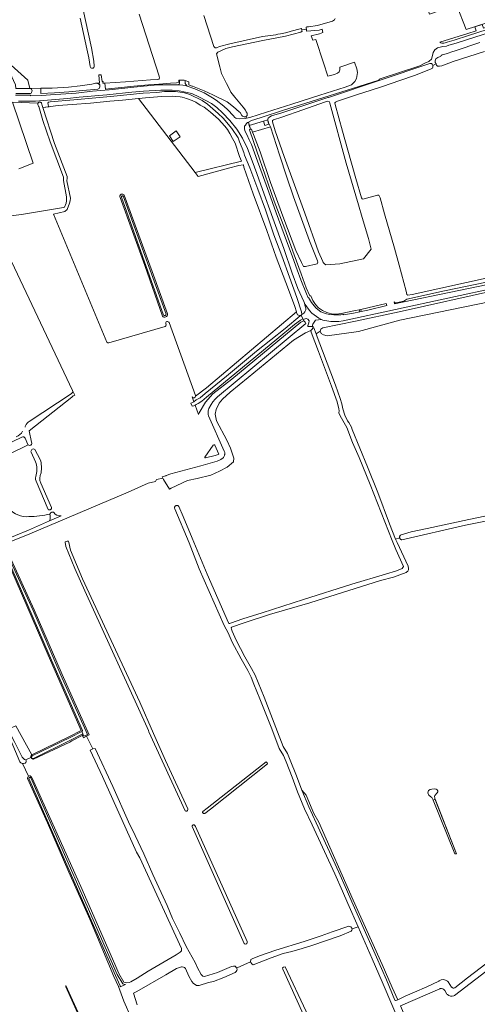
# Model space of a CAD drawing. Header units: metres. Extents: x 209813 to 223847, y 571801 to 587119.
# Tile 501 of 656: x 215381 to 215766, y 583045 to 583874. Entities that reach past the tile are written whole.
import ezdxf

# ---------------------------------------------------------------- set-up
doc = ezdxf.new("R2010")
doc.units = ezdxf.units.M
for name, color, linetype, lineweight in [('B-RO-GR-BEPLANTING_CULTUUR_BOSPLANTSOEN-GV', 8, 'Continuous', 0), ('B-RO-GR-BOUWLAND-GV', 8, 'Continuous', 0), ('B-RO-GR-GRAS-GV', 8, 'Continuous', 0), ('B-RO-GR-GROENVOORZIENING-GV', 8, 'Continuous', 0), ('B-RO-GR-HOUTWAL-GV', 8, 'Continuous', 0), ('B-RO-OG-TERREIN_CULTUURSCHEIDING-GV', 8, 'Continuous', 0), ('B-RO-OG-WATER_GREPPEL-GV', 8, 'Continuous', 0), ('B-RO-OG-WEG-GV', 8, 'Continuous', 0), ('B-RO-VH-ONVERHARD-GV', 8, 'Continuous', 0), ('B-RO-VH-VERHARDING_BETONSTRAATSTEEN-GV', 8, 'Continuous', 0), ('B-RO-VH-VERHARDING_OPEN-GV', 8, 'Continuous', 0), ('B-RO-VH-VERHARDING_PUIN-GV', 8, 'Continuous', 0)]:
    doc.layers.add(name, color=color, linetype=linetype, lineweight=lineweight)

msp = doc.modelspace()

# ---------------------------------------------------------------- linework, layer by layer
at = {"layer": 'B-RO-GR-BEPLANTING_CULTUUR_BOSPLANTSOEN-GV', "flags": 128}
for points in [[(215427.003, 583557.623), (215425.131, 583561.642)], [(215390.637, 583517.924), (215388.559, 583527.679), (215424.36, 583555.951)], [(215382.379, 583522.235), (215366.717, 583514.719), (215336.011, 583503.143), (215366.159, 583435.089), (215387.846, 583443.947), (215405.774, 583451.757)], [(215387.48, 583516.047), (215385.155, 583521.418)], [(215372.159, 583508.364), (215387.615, 583515.894)]]:
    msp.add_lwpolyline(points, dxfattribs=at)
at = {"layer": 'B-RO-GR-BEPLANTING_CULTUUR_BOSPLANTSOEN-GV'}
for points in [[(215424.36, 583555.951, -0.1158219), (215427.003, 583557.623)], [(215385.155, 583521.418, 0.4950564), (215382.379, 583522.235)], [(215387.615, 583515.894, 0.8338422), (215390.626, 583517.943)], [(215388.354, 583455.345, -0.2307879), (215371.324, 583462.153)], [(215406.07, 583457.469, -0.0446723), (215388.354, 583455.345)], [(215405.774, 583451.757, 0.1215352), (215406.07, 583457.469)]]:
    msp.add_lwpolyline(points, format="xyb", dxfattribs=at)
at = {"layer": 'B-RO-GR-BOUWLAND-GV', "flags": 128}
msp.add_lwpolyline([(215371.443, 583276.845), (215377.254, 583279.372), (215390.701, 583254.734), (215422.58, 583270.314), (215432.237, 583275.176), (215404.536, 583338.624), (215368.645, 583421.669), (215325.584, 583520.244), (215321.562, 583528.862), (215273.754, 583635.401), (215268.44, 583647.46), (215267.212, 583650.17)], dxfattribs=at)
at = {"layer": 'B-RO-GR-GRAS-GV', "flags": 128}
for points in [[(215681.855, 584021.169), (215694.553, 583978.032), (215696.558, 583970.88), (215708.36, 583932.956), (215718.144, 583900.287), (215717.168, 583899.994), (215718.257, 583896.954), (215719.148, 583897.263), (215725.447, 583878.284), (215748.16, 583886.15), (215756.306, 583865.445), (215781.55, 583873.578), (215799.206, 583879.796), (215799.549, 583880.065), (215799.888, 583880.455), (215799.511, 583882.005), (215795.835, 583895.286), (215774.554, 583963.819), (215752.26, 584046.613)], [(215431.411, 583893.894), (215440.871, 583849.922), (215442.874, 583838.708), (215443.322, 583834.551)], [(215439.922, 583834.284), (215438.624, 583841.751), (215437.077, 583849.207), (215431.432, 583875.145)], [(215497.589, 583823.638), (215497.964, 583824.029), (215498.134, 583824.505), (215497.888, 583826.256), (215481.151, 583878.391)], [(215535.531, 583877.344), (215544.065, 583851.086), (215544.519, 583850.519), (215545.01, 583850.066), (215545.462, 583850.016), (215546.29, 583850.138), (215548.603, 583851.034), (215557.401, 583853.38), (215584.81, 583859.488), (215596.155, 583861.112), (215597.711, 583861.516), (215599.978, 583861.774), (215604.184, 583862.587), (215607.302, 583863.447), (215608.944, 583864.03), (215616.559, 583866.083), (215617.353, 583866.216), (215617.816, 583865.984), (215618.005, 583865.154), (215621.827, 583865.663), (215621.615, 583866.735), (215621.734, 583867.343), (215622.131, 583867.595), (215623.519, 583867.688), (215631.218, 583868.879), (215643.918, 583872.609), (215645.426, 583873.482), (215645.982, 583874.832)], [(215618.005, 583865.154), (215617.987, 583864.604), (215618.156, 583863.996), (215617.197, 583863.155), (215604.232, 583859.98), (215585.314, 583856.275), (215559.782, 583850.851), (215553.961, 583849.396), (215547.214, 583846.354), (215546.29, 583844.912), (215549.128, 583833.945), (215550.504, 583828.386), (215554.464, 583819.88), (215556.593, 583816.258), (215558.287, 583812.624), (215561.611, 583808.411), (215568.58, 583800.105), (215570.652, 583797.532), (215571.292, 583796.121), (215572.083, 583795.157), (215572.128, 583794.012), (215572.081, 583793.039), (215571.242, 583792.272), (215570.869, 583792.109), (215571.464, 583790.799), (215574.377, 583791.511), (215588.368, 583795.841), (215609.669, 583802.664), (215633.036, 583810.176), (215654.564, 583816.963), (215659.906, 583818.774), (215662.705, 583821.615), (215663.896, 583824.261), (215664.822, 583829.156), (215664.293, 583832.331), (215662.308, 583837.887), (215650.005, 583833.786), (215649.873, 583831.537), (215649.476, 583829.949), (215648.153, 583828.626), (215645.375, 583827.568), (215639.819, 583826.113), (215636.114, 583837.49), (215629.897, 583857.069), (215627.118, 583856.408), (215625.796, 583860.112), (215632.807, 583861.964), (215635.585, 583862.89), (215635.056, 583865.668), (215632.512, 583864.95), (215621.958, 583864.024), (215621.815, 583865.661)], [(215771.835, 583846.971), (215745.453, 583838.407), (215735.799, 583834.959), (215733.788, 583834.695), (215732.201, 583834.695), (215731.46, 583835.383), (215731.039, 583836.546), (215728.213, 583835.03), (215728.232, 583833.901), (215727.862, 583833.001), (215726.327, 583832.049), (215712.675, 583826.704), (215700.336, 583822.503), (215685.757, 583817.403), (215676.311, 583814.463), (215664.766, 583810.819), (215647.904, 583805.008), (215646.317, 583804.426), (215645.841, 583803.791), (215646.052, 583802.362), (215652.191, 583779.873), (215656.794, 583763.945), (215663.515, 583740.132), (215668.224, 583723.887), (215668.701, 583722.829), (215669.442, 583722.776), (215681.718, 583725.951), (215682.724, 583726.004), (215683.2, 583725.58), (215683.941, 583723.675), (215687.592, 583710.181), (215695.847, 583681.289), (215699.922, 583667.16), (215705.742, 583645.305), (215706.43, 583642.395), (215707.118, 583641.813), (215710.981, 583642.501), (215780.673, 583657.688)], [(215370.495, 583838.094), (215387.534, 583822.96), (215389.172, 583815.941), (215398.335, 583815.992), (215407.825, 583815.992), (215421.52, 583816.973), (215431.351, 583817.949), (215441.264, 583819.463), (215444.481, 583820.377), (215447.714, 583820.353), (215447.119, 583827.299), (215449.169, 583827.365), (215449.897, 583821.809), (215450.757, 583821.743), (215450.558, 583820.221), (215452.334, 583820.276), (215469.543, 583821.394), (215490.687, 583823.16), (215496.655, 583823.448), (215497.589, 583823.638)], [(215528.302, 583744.983), (215567.1, 583754.608), (215565.501, 583758.542), (215561.866, 583769.816), (215559.57, 583773.643), (215557.376, 583778.027), (215555.388, 583781.173), (215553.191, 583784.008), (215547.878, 583789.949), (215541.128, 583795.846), (215538.239, 583798.261), (215535.73, 583800.016), (215532.546, 583801.729), (215528.695, 583804.252), (215525.839, 583805.724), (215521.786, 583807.138), (215520.614, 583807.394), (215519.355, 583807.94), (215517.42, 583808.46), (215515.73, 583808.76), (215511.338, 583809.073), (215509.2, 583809.255), (215500.151, 583808.944), (215489.663, 583808.175), (215480.688, 583807.302)], [(215365.67, 583707.574), (215383.802, 583710.044), (215417.504, 583715.484), (215418.248, 583716.037), (215419.695, 583719.374), (215420.098, 583721.189), (215419.885, 583724.639), (215417.372, 583738.249), (215417.571, 583740.177), (215417.416, 583741.135), (215406.309, 583770.766), (215400.071, 583788.89), (215396.544, 583800.664), (215396.403, 583800.914), (215395.92, 583802.148), (215395.839, 583802.469), (215395.823, 583802.634), (215395.84, 583802.964), (215395.922, 583803.285), (215396.066, 583803.583), (215374.458, 583804.296), (215391.77, 583752.942), (215379.98, 583748.059)], [(215528.302, 583744.983), (215480.688, 583807.302), (215467.187, 583805.989), (215456.551, 583805.189), (215440.097, 583803.463), (215424.751, 583802.209), (215412.887, 583801.383), (215400.148, 583799.709), (215410, 583769.473), (215420.398, 583741.817), (215420.653, 583740.232), (215420.18, 583738.075), (215423.186, 583723.448), (215423.128, 583721.296), (215422.565, 583719.182), (215420.545, 583713.934), (215418.562, 583712.314), (215408.88, 583709.925), (215453.892, 583602.33)], [(215425.131, 583561.642), (215368.775, 583680.202), (215345.693, 583736.955), (215338.069, 583756.601), (215330.104, 583778.755), (215325.041, 583792.136), (215323.255, 583795.128), (215322.78, 583795.23), (215321.9, 583795.228), (215321.132, 583795.342), (215315.432, 583794.72), (215305.65, 583793.596), (215295.038, 583792.052), (215289.202, 583790.772)], [(215576.596, 583779.035), (215577.393, 583777.068), (215582.867, 583762.453), (215591.637, 583736.729), (215602.745, 583706.009), (215613.002, 583679.329), (215617.626, 583669.337), (215619.486, 583665.988), (215620.975, 583666.042), (215631.02, 583668.327), (215631.339, 583669.496), (215631.073, 583670.772), (215624.376, 583687.46), (215610.93, 583724.717), (215605.343, 583741.048), (215599.152, 583760.018), (215591.53, 583783.552)], [(215528.567, 583556.805), (215537.844, 583563.878), (215613.466, 583627.754), (215612.246, 583632.142), (215606.731, 583646.652), (215596.476, 583673.924), (215588.62, 583696.288), (215576.918, 583727.192), (215569.159, 583749.625), (215568.796, 583751.47), (215568.562, 583751.461), (215565.068, 583750.903), (215556.286, 583748.673), (215530.783, 583741.736), (215528.302, 583744.983)], [(215468.574, 583725.918), (215491.961, 583661.644), (215504.89, 583626.011)], [(215500.632, 583624.033), (215486.011, 583666.868), (215465.05, 583724.061)], [(215775.696, 583636.089), (215700.442, 583620.774), (215665.649, 583611.316), (215639.373, 583607.58), (215636.346, 583608.405), (215634.296, 583609.662), (215633.541, 583611.404), (215629.953, 583609.32), (215631.005, 583606.738), (215635.265, 583595.022), (215646.216, 583566.064), (215650.249, 583554.744), (215651.61, 583550.413), (215652.637, 583546.077), (215654.268, 583540.923), (215656.42, 583536.079), (215657.6, 583534.54), (215658.733, 583532.701), (215659.672, 583530.754), (215660.375, 583528.81), (215673.218, 583497.405), (215681.93, 583475.598), (215691.7, 583449.398), (215696.917, 583436.317), (215700.384, 583437.411), (215700.328, 583437.628), (215700.295, 583437.85), (215700.284, 583438.074), (215700.295, 583438.297), (215700.329, 583438.519), (215700.384, 583438.736), (215700.461, 583438.947), (215700.559, 583439.149), (215700.677, 583439.34), (215700.813, 583439.518), (215700.966, 583439.681), (215701.135, 583439.829), (215701.525, 583440.106), (215710, 583442.469), (215723.54, 583445.323), (215758.531, 583452.937), (215793.586, 583460.276)], [(215503.77, 583616.887), (215503.491, 583617.66)], [(215506.314, 583618.678), (215528.456, 583557.29)], [(215442.073, 583259.749), (215444.134, 583260.044), (215458.842, 583228.191), (215472.153, 583198.41), (215477.67, 583186.94), (215484.972, 583171.541), (215492.513, 583153.959), (215504.578, 583128.004), (215509.221, 583116.931), (215515.333, 583104.588), (215520.612, 583093.476), (215528.351, 583079.863), (215530.295, 583075.497), (215533.272, 583069.901), (215534.74, 583068.433), (215536.13, 583068.314), (215546.925, 583071.687), (215558.712, 583076.489), (215560.537, 583076.886), (215561.768, 583076.767), (215562.919, 583075.378), (215563.699, 583075.524), (215574.838, 583080.602), (215575.114, 583082.447), (215576.095, 583083.216), (215582.314, 583085.585), (215596.035, 583090.468), (215619.848, 583097.634), (215634.401, 583102.537), (215643.515, 583105.908), (215657.447, 583110.475), (215659.329, 583109.908), (215660.162, 583108.92), (215660.246, 583108.32), (215665.331, 583109.986), (215656.605, 583129.56), (215652.151, 583140.094), (215645.745, 583154.624), (215626.766, 583196), (215620.354, 583209.448), (215614.428, 583223.602), (215609.868, 583235.929), (215604.768, 583248.918), (215602.562, 583254.184), (215598.987, 583260.07), (215592.728, 583276.608), (215582.745, 583302.063), (215577.666, 583314.378), (215575.381, 583320.309), (215572.48, 583325.836), (215566.863, 583335.643), (215559.272, 583349.815), (215555.939, 583357.475), (215552.673, 583363.748), (215531.566, 583411.496), (215523.301, 583433.435), (215511.016, 583461.938), (215510.911, 583462.515), (215510.9, 583462.917), (215510.925, 583463.116), (215510.969, 583463.312), (215511.116, 583463.686), (215511.217, 583463.86), (215511.469, 583464.174), (215511.778, 583464.431), (215511.95, 583464.535), (215512.132, 583464.621), (215512.321, 583464.688), (215512.517, 583464.736), (215512.716, 583464.764), (215513.118, 583464.76), (215513.316, 583464.728), (215513.51, 583464.676), (215513.698, 583464.604), (215514.048, 583464.407), (215514.207, 583464.283), (215514.352, 583464.144), (215514.534, 583463.93), (215518.069, 583455.39), (215525.795, 583437.232), (215538.317, 583406.938), (215556.199, 583365.877), (215556.688, 583365.474), (215557.269, 583365.402), (215558.064, 583365.605), (215568.311, 583369.196), (215584.722, 583374.335), (215619.383, 583385.679), (215660.162, 583398.413), (215688.406, 583406.813), (215697.534, 583409.624), (215702.429, 583411.675), (215703.487, 583413.262), (215696.972, 583427.814), (215694.121, 583435.253), (215678.709, 583474.444), (215675.567, 583482.348), (215666.108, 583505.202), (215660.651, 583517.869), (215655.811, 583530.298), (215650.149, 583540.325), (215649.065, 583542.654), (215649.408, 583544.4), (215649.25, 583546.199), (215647.768, 583552.046), (215643.058, 583565.196), (215632.025, 583594.351), (215628.951, 583602.412), (215625.733, 583610.728), (215625.601, 583611.945), (215621.215, 583610.209), (215610.997, 583604.022), (215572.942, 583572.536), (215557.779, 583560.137), (215551.121, 583554.207), (215548.427, 583550.779), (215545.926, 583545.62), (215545.079, 583541.538), (215546.311, 583536.108), (215554.892, 583519.667), (215558.045, 583512.996), (215560.823, 583504.661), (215560.426, 583501.407), (215555.108, 583497.121), (215548.599, 583493.549), (215541.455, 583490.374), (215529.946, 583487.596), (215521.712, 583485.817), (215508.018, 583479.354), (215506.633, 583478.428), (215501.567, 583486.508), (215500.997, 583487.876), (215495.804, 583486.691), (215494.766, 583484.943), (215488.649, 583483.449), (215471.807, 583476.017), (215389.113, 583440.847), (215367.413, 583432.313), (215392.767, 583376.856), (215416.206, 583322.325), (215439.07, 583271.561), (215436.789, 583270.459)], [(215455.555, 583601.569), (215503.009, 583615.574)], [(215388.643, 583535.451), (215423.831, 583558.72)], [(215843.735, 583466.617), (215843.42, 583466.437), (215799.468, 583456.965), (215755.617, 583448.071), (215702.163, 583435.863), (215701.929, 583435.915), (215701.716, 583435.985), (215701.511, 583436.076), (215701.316, 583436.187), (215701.133, 583436.317), (215700.965, 583436.465), (215700.812, 583436.629), (215700.676, 583436.807), (215700.558, 583436.998), (215700.461, 583437.2), (215700.384, 583437.411)], [(215696.917, 583436.317), (215698.11, 583433.697), (215707.381, 583413.569), (215707.517, 583413.3)], [(215706.065, 583408.471), (215705.682, 583408.253), (215695.013, 583404.47), (215684.149, 583401.584), (215624.756, 583382.787), (215590.671, 583372.98), (215569.404, 583366.078), (215558.878, 583362.412), (215558.687, 583362.091), (215558.63, 583361.757), (215558.734, 583360.702), (215559.381, 583358.964), (215562.661, 583351.428), (215570.144, 583337.461), (215575.768, 583327.64), (215578.77, 583321.921), (215581.172, 583315.713), (215586.224, 583303.463), (215596.227, 583277.956), (215602.371, 583261.721), (215605.913, 583255.891), (215608.243, 583250.328), (215613.372, 583237.265), (215617.917, 583224.977), (215621.538, 583220.95), (215628.205, 583205.392), (215632.174, 583198.143), (215661.313, 583132.521), (215685.641, 583078.413), (215693.975, 583058.834), (215698.86, 583048.69), (215704.922, 583051.543), (215712.894, 583055.031), (215723.138, 583059.628), (215733.189, 583064.41), (215733.569, 583064.672)], [(215390.693, 583254.73), (215377.254, 583279.372), (215371.443, 583276.845)], [(215371.599, 583273.244), (215373.23, 583271.771), (215376.564, 583265.209), (215382.755, 583252.827), (215383.919, 583251.451), (215384.713, 583250.975), (215385.829, 583250.554)], [(215390.483, 583236.232), (215392.387, 583232.109), (215433.186, 583141.463), (215461.364, 583076.693), (215464.024, 583070.695), (215468.255, 583063.41), (215469.289, 583063.072), (215470.273, 583062.938), (215472.595, 583063.139), (215474.149, 583063.663), (215479.562, 583066.859), (215488.7, 583072.637), (215512.135, 583086.408), (215515.541, 583088.701), (215516.695, 583089.88), (215516.857, 583090.593), (215516.65, 583091.699), (215481.641, 583168.022), (215478.986, 583172.883), (215450.166, 583236.644), (215439.793, 583258.704), (215442.073, 583259.749), (215436.789, 583270.459), (215434.195, 583269.207), (215433.376, 583270.922), (215433.181, 583270.999), (215424.336, 583266.691), (215422.709, 583265.606), (215392.196, 583251.091)], [(215380.577, 583249.025), (215373.415, 583266.304)], [(215390.058, 583252.602), (215385.829, 583250.554)], [(215388.059, 583236.871), (215383.035, 583247.49)], [(215474.573, 583032.933), (215468.194, 583047.461), (215463.597, 583059.721), (215459.931, 583068.318), (215439.483, 583116.541), (215421.965, 583155.977), (215404.037, 583197.461), (215387.187, 583234.893)], [(215569.414, 583096.011), (215525.778, 583194.522), (215525.85, 583194.968), (215525.94, 583195.192), (215526.073, 583195.394), (215526.341, 583195.638), (215526.555, 583195.751), (215526.787, 583195.82), (215527.028, 583195.841), (215527.386, 583195.783), (215527.607, 583195.686), (215527.805, 583195.547), (215528.02, 583195.341), (215528.395, 583194.397), (215571.979, 583097.635)], [(215660.246, 583108.32), (215660.308, 583107.882), (215660.183, 583107.09), (215659.651, 583106.372), (215650.272, 583102.55), (215626.478, 583094.253), (215618.177, 583091.676), (215609.464, 583089.31), (215602.252, 583087.586), (215592.063, 583083.991), (215577.146, 583078.134), (215575.952, 583078.999), (215575.058, 583080.035), (215574.838, 583080.602)], [(215677.318, 583083.095), (215665.331, 583109.986)], [(215746.601, 583058.629), (215746.769, 583058.731), (215757.343, 583066.986), (215778.759, 583083.427), (215804.049, 583103.09)], [(215807.49, 583100.17), (215807.302, 583099.921), (215790.819, 583086.109), (215746.577, 583052.269), (215745.944, 583052.012)], [(215704.427, 583019.779), (215685.708, 583063.811), (215677.318, 583083.095)], [(215562.919, 583075.378), (215563.487, 583074.272), (215563.297, 583073.192), (215562.82, 583072.383), (215561.963, 583071.589), (215552.232, 583067.287), (215543.731, 583064.101), (215539.344, 583063.212), (215531.725, 583060.725), (215529.446, 583060.725), (215528.127, 583061.341), (215526.882, 583062.399), (215525.566, 583064.034), (215523.033, 583068.512), (215520.072, 583074.975), (215519.185, 583075.727), (215518.382, 583076.158), (215517.429, 583076.311), (215516.614, 583076.237), (215512.556, 583074.8), (215503.443, 583069.736), (215479.164, 583055.489), (215476.202, 583054.075), (215479.362, 583044.419)], [(215602.043, 583074.378), (215601.752, 583075.409), (215602.545, 583076.097), (215604.08, 583076.388), (215621.724, 583038.803), (215640.597, 582996.139), (215679.984, 582909.172), (215699.153, 582867.951)], [(215698.215, 582867.017), (215687.283, 582888.76), (215684.664, 582894.538), (215674.61, 582915.779), (215663.545, 582939.821), (215658.905, 582950.289), (215655.812, 582956.126), (215653.096, 582962.47), (215635.294, 583000.578), (215602.043, 583074.378)], [(215740.666, 583064.152), (215741.199, 583063.655), (215744.009, 583059.261), (215744.139, 583059.093)], [(215734.517, 583058.019), (215734.186, 583057.939), (215700.892, 583043.374), (215724.533, 582988.346), (215765.014, 582896.112), (215763.414, 582894.042), (215765.457, 582889.469), (215769.806, 582878.779)], [(215740.527, 583052.964), (215739.992, 583053.446), (215738.238, 583056.511)]]:
    msp.add_lwpolyline(points, dxfattribs=at)
at = {"layer": 'B-RO-GR-GRAS-GV'}
for points in [[(215443.322, 583834.551, -0.9455774), (215439.922, 583834.284)], [(215465.05, 583724.061, -0.9983045), (215468.574, 583725.918)], [(215504.89, 583626.011, -0.7184869), (215500.632, 583624.033)], [(215503.491, 583617.66, -0.9721839), (215506.314, 583618.678)], [(215503.009, 583615.574, 0.2632859), (215503.77, 583616.887)], [(215453.892, 583602.33, 0.2468154), (215455.555, 583601.569)], [(215423.831, 583558.72, 0.3160835), (215425.131, 583561.642)], [(215528.456, 583557.29, -0.0843642), (215528.567, 583556.805)], [(215385.495, 583531.871, -0.1730967), (215388.643, 583535.451)], [(215377.627, 583522.605, 0.1500619), (215383.065, 583527.187)], [(215385.054, 583530.639, 0.0215934), (215385.495, 583531.871)], [(215707.517, 583413.3, -0.3708731), (215706.065, 583408.471)], [(215385.829, 583250.554, -0.3071119), (215385.164, 583247.746)], [(215733.569, 583064.672, -0.3229028), (215740.666, 583064.152)], [(215738.238, 583056.511, 0.2919393), (215734.517, 583058.019)], [(215744.139, 583059.093, 0.3488157), (215746.601, 583058.629)], [(215745.944, 583052.012, -0.2600344), (215740.527, 583052.964)]]:
    msp.add_lwpolyline(points, format="xyb", dxfattribs=at)
at = {"layer": 'B-RO-GR-GRAS-GV', "flags": 128}
for points in [[(215649.927, 583668.29), (215669.99, 583672.436), (215676.295, 583680.554), (215673.967, 583689.55), (215668.675, 583707.224), (215665.605, 583717.851), (215655.34, 583752.838), (215641.688, 583803.533), (215641.265, 583804.697), (215639.783, 583805.014), (215637.031, 583804.274), (215618.939, 583797.768), (215601.048, 583791.785), (215594.169, 583789.563), (215593.216, 583788.928), (215593.216, 583787.658), (215595.65, 583780.038), (215603.23, 583758.593), (215620.415, 583710.928), (215631.951, 583678.332), (215635.545, 583670.043), (215636.004, 583669.245), (215637.16, 583668.059), (215638.284, 583667.253)], [(215591.53, 583783.552), (215590.042, 583787.014), (215589.829, 583787.861), (215589.318, 583788.831), (215589.296, 583789.396), (215588.987, 583789.299), (215590.089, 583785.774), (215586.819, 583784.752), (215585.717, 583788.277), (215573.8, 583784.73), (215574.738, 583781.577), (215575.234, 583781.706), (215575.639, 583781.586), (215576.596, 583779.035)], [(215515.585, 583775.207), (215509.86, 583771.256), (215506.521, 583776.095), (215512.246, 583780.046)], [(215489.199, 583274.274), (215488.881, 583275.187), (215487.731, 583277.846), (215435.29, 583392.913), (215426.875, 583411.644), (215419.476, 583430.218), (215418.844, 583433.899), (215418.933, 583434.127), (215419.556, 583434.55), (215420.424, 583434.751), (215421.567, 583434.655), (215422.054, 583433.563), (215423.43, 583427.001), (215433.517, 583403.1), (215481.711, 583299.267), (215493.088, 583272.677), (215503.295, 583250.021), (215522.006, 583209.416), (215522.083, 583208.52), (215521.812, 583207.867), (215521.248, 583207.341), (215520.43, 583207.402), (215519.751, 583207.783)], [(215538.288, 583209.876), (215588.098, 583248.904), (215588.69, 583248.212), (215589.179, 583247.287), (215541.178, 583209.108), (215536.281, 583205.475), (215535.798, 583205.357), (215535.573, 583205.354), (215535.352, 583205.396), (215535.143, 583205.481), (215534.955, 583205.605), (215534.795, 583205.764), (215534.622, 583206.054), (215534.542, 583206.382), (215534.544, 583206.607), (215534.591, 583206.828), (215534.702, 583207.124)], [(215728.39, 583216.766), (215728.175, 583217.296), (215727.265, 583218.79), (215726.435, 583219.364), (215724.779, 583220.834), (215724.156, 583222.813), (215724.671, 583224.766), (215726.006, 583225.627), (215727.48, 583225.943), (215729.508, 583226.102), (215731.031, 583226.013), (215731.961, 583225.369), (215732.475, 583224.558), (215732.356, 583223.766), (215731.931, 583222.855), (215729.938, 583220.676), (215729.621, 583219.624), (215729.911, 583218.528), (215729.979, 583217.849), (215748.163, 583171.57), (215746.695, 583171.57)], [(215456.577, 582978.7), (215455.966, 582978.475), (215419.312, 583059.386), (215419.312, 583060.578)]]:
    msp.add_lwpolyline(points, close=True, dxfattribs=at)
at = {"layer": 'B-RO-GR-GRAS-GV'}
for centre, radius, start, end in [((215392.056, 583253.164), 2.076, 131.047975, 275.019742), ((215383.667, 583251.238), 3.801, 215.604553, 292.208476), ((215388.941, 583235.298), 1.803, 31.191408, 194.80565), ((215570.582, 583097.002), 1.532, 220.315701, 23.881723)]:
    msp.add_arc(centre, radius, start, end, dxfattribs=at)
at = {"layer": 'B-RO-GR-GROENVOORZIENING-GV', "flags": 128}
msp.add_lwpolyline([(215689.466, 583633.136), (215689.106, 583634.87), (215673.466, 583631.109), (215667.56, 583629.812), (215668.005, 583628.088), (215673.466, 583629.288)], close=True, dxfattribs=at)
at = {"layer": 'B-RO-GR-HOUTWAL-GV', "flags": 128}
for points in [[(215698.86, 583048.69), (215693.975, 583058.834), (215685.641, 583078.413), (215661.313, 583132.521), (215632.174, 583198.143), (215628.205, 583205.392), (215621.538, 583220.95), (215617.917, 583224.977), (215623.778, 583210.98), (215630.163, 583197.588), (215649.165, 583156.162), (215655.594, 583141.58), (215660.044, 583131.054), (215680.75, 583084.606), (215689.153, 583065.292), (215696.397, 583048.251), (215696.735, 583047.967)], [(215697.141, 583047.883), (215698.86, 583048.69)]]:
    msp.add_lwpolyline(points, dxfattribs=at)
at = {"layer": 'B-RO-GR-HOUTWAL-GV'}
msp.add_lwpolyline([(215696.735, 583047.967, 0.2091785), (215697.141, 583047.883)], format="xyb", dxfattribs=at)
at = {"layer": 'B-RO-OG-TERREIN_CULTUURSCHEIDING-GV', "flags": 128}
for points in [[(215803.795, 583880.581), (215802.445, 583878.69), (215801.127, 583877.155), (215799.39, 583876.287), (215792.94, 583873.874), (215770.913, 583866.476), (215769.788, 583869.788), (215763.489, 583867.759), (215764.64, 583864.369), (215757.653, 583862.022), (215734.109, 583854.773), (215735.008, 583854.223), (215735.764, 583853.892), (215736.554, 583853.833), (215737.475, 583853.892), (215738.538, 583854.339), (215740.302, 583854.723), (215746.152, 583856.528), (215758.155, 583860.466), (215773.829, 583865.515), (215790.891, 583870.776), (215801.413, 583874.13)], [(215791.028, 583867.855), (215763.543, 583859.146), (215747.987, 583853.943), (215741.662, 583852.187), (215739.615, 583851.567), (215736.748, 583851.184), (215732.264, 583849.903), (215729.891, 583848.371), (215728.51, 583845.976), (215728.041, 583843.571), (215727.1, 583840.585), (215726.428, 583839.928), (215725.575, 583839.287), (215724.949, 583838.587), (215721.635, 583836.994), (215717.922, 583835.227), (215716.59, 583834.747), (215684.053, 583823.95), (215683.407, 583823.767), (215682.697, 583822.928), (215656.212, 583814.529), (215631.045, 583806.406), (215601.622, 583797.171), (215584.724, 583791.736), (215578.318, 583789.751), (215575.675, 583788.837), (215573.225, 583787.593), (215572.994, 583787.437), (215573.8, 583784.73), (215585.717, 583788.277), (215589.296, 583789.396), (215589.38, 583790.117), (215589.694, 583790.737), (215590.039, 583791.134), (215590.653, 583791.54), (215591.019, 583791.96), (215592.407, 583792.735), (215601.04, 583795.347), (215639.872, 583808.103), (215640.392, 583808.326), (215725.744, 583836.821), (215727.051, 583836.897), (215727.752, 583836.214), (215728.213, 583835.03), (215731.039, 583836.546), (215730.192, 583837.6), (215730.192, 583839.098), (215730.836, 583840.88), (215732.417, 583841.965), (215734.42, 583842.808), (215734.882, 583843.074), (215735.337, 583843.542), (215736.212, 583844.184), (215740.475, 583845.139), (215741.248, 583845.507), (215744.29, 583846.594), (215747.07, 583847.469), (215767.888, 583854.543)], [(215525.68, 583556.143), (215527.127, 583552.133), (215529.215, 583553.596), (215532.34, 583555.43), (215536.608, 583559.132), (215554.546, 583573.635), (215579.97, 583594.736), (215603.855, 583613.75), (215616.59, 583624.29), (215617.307, 583624.949), (215616.295, 583624.809), (215615.158, 583624.862), (215614.481, 583625.306), (215613.612, 583627.227), (215613.466, 583627.754), (215537.844, 583563.878), (215528.567, 583556.805)]]:
    msp.add_lwpolyline(points, dxfattribs=at)
for points in [[(215389.172, 583815.941), (215387.534, 583822.96), (215370.495, 583838.094), (215367.638, 583840.422), (215372.4, 583829.204), (215377.163, 583818.938), (215377.237, 583815.749)], [(215618.865, 583621.9), (215616.753, 583620.694), (215611.761, 583617.099), (215596.957, 583604.767), (215568.174, 583580.923), (215537.698, 583556.022), (215533.731, 583552.693), (215530.706, 583550.593), (215529.033, 583549.627), (215528.173, 583549.233), (215531.011, 583541.364), (215531.563, 583542.88), (215536.93, 583551.782), (215543.111, 583558.669), (215558.99, 583571.168), (215617.285, 583619.058), (215618.736, 583619.992), (215619.784, 583620.1)]]:
    msp.add_lwpolyline(points, close=True, dxfattribs=at)
at = {"layer": 'B-RO-OG-TERREIN_CULTUURSCHEIDING-GV'}
msp.add_lwpolyline([(215528.567, 583556.805, -0.8462962), (215525.68, 583556.143)], format="xyb", dxfattribs=at)
at = {"layer": 'B-RO-OG-WATER_GREPPEL-GV', "flags": 128}
for points in [[(215467.84, 583724.737), (215467.385, 583725.514), (215466.692, 583725.514), (215466.211, 583724.998), (215466.158, 583724.323), (215501.622, 583624.842), (215502.248, 583624.651), (215502.927, 583624.721), (215503.571, 583625.19), (215503.745, 583625.92)], [(215535.798, 583205.357), (215536.281, 583205.475), (215541.178, 583209.108), (215589.179, 583247.287), (215588.69, 583248.212), (215588.098, 583248.904), (215538.288, 583209.876), (215534.702, 583207.124), (215534.562, 583206.718), (215534.542, 583206.382), (215534.584, 583206.16), (215534.728, 583205.855), (215534.955, 583205.605), (215535.245, 583205.433), (215535.573, 583205.354)], [(215461.236, 583069.075), (215464.993, 583060.27), (215465.244, 583059.602), (215469.477, 583061.532), (215468.952, 583061.604), (215467.246, 583062.161), (215462.727, 583069.941), (215390.081, 583235.367), (215389.72, 583235.81), (215388.75, 583235.782), (215388.251, 583235.256), (215388.307, 583234.758)], [(215730.123, 583217.482), (215728.39, 583216.766), (215746.695, 583171.57), (215748.163, 583171.57)]]:
    msp.add_lwpolyline(points, close=True, dxfattribs=at)
at = {"layer": 'B-RO-OG-WATER_GREPPEL-GV'}
for points in [[(215393.245, 583511.938, 0.7448708), (215390.169, 583509.606)], [(215393.967, 583501.478, -0.1625492), (215394.436, 583490.535)], [(215398.53, 583492.164, 0.1200317), (215397.911, 583503.453)], [(215394.436, 583490.535, 0.1964163), (215394.302, 583485.301)], [(215398.271, 583483.544, -0.2154369), (215398.53, 583492.164)], [(215415.544, 583456.013, -0.3056054), (215409.177, 583458.898)], [(215391.074, 583254.035, 0.9678586), (215392.267, 583251.736)]]:
    msp.add_lwpolyline(points, format="xyb", dxfattribs=at)
at = {"layer": 'B-RO-OG-WATER_GREPPEL-GV', "flags": 128}
for points in [[(215390.184, 583509.575), (215393.967, 583501.478)], [(215397.911, 583503.453), (215393.245, 583511.938)], [(215334.002, 583503.47), (215369.562, 583422.067), (215405.453, 583339.022), (215433.339, 583275.321), (215433.32, 583274.801), (215432.819, 583274.356), (215434.664, 583270.544), (215437.759, 583272.038), (215415.291, 583321.923), (215391.853, 583376.45), (215365.638, 583433.796), (215334.668, 583503.705)], [(215394.302, 583485.301), (215404.523, 583461.443), (215404.758, 583461.297), (215404.916, 583461.219), (215405.081, 583461.158), (215405.425, 583461.087), (215405.776, 583461.086), (215406.12, 583461.155), (215406.285, 583461.215), (215406.594, 583461.384), (215406.734, 583461.49), (215406.978, 583461.742), (215407.167, 583462.039), (215407.238, 583462.199), (215407.331, 583462.538), (215407.351, 583462.713), (215407.355, 583463.015), (215398.271, 583483.544)], [(215405.774, 583451.757), (215415.544, 583456.013)], [(215409.177, 583458.898), (215408.978, 583458.993), (215408.771, 583459.067), (215408.557, 583459.119), (215408.339, 583459.149), (215408.119, 583459.156), (215407.899, 583459.14), (215407.682, 583459.102), (215407.471, 583459.042), (215407.266, 583458.961), (215407.071, 583458.858), (215406.888, 583458.737), (215406.718, 583458.597), (215406.563, 583458.44), (215406.425, 583458.268), (215406.306, 583458.083), (215406.206, 583457.887), (215406.127, 583457.682), (215406.07, 583457.469)], [(215432.819, 583274.356), (215423.016, 583269.414), (215391.074, 583254.035)], [(215392.267, 583251.736), (215423.9, 583267.591), (215433.135, 583272.094), (215434.11, 583271.706)]]:
    msp.add_lwpolyline(points, dxfattribs=at)
at = {"layer": 'B-RO-OG-WEG-GV', "flags": 128}
for points in [[(215389.599, 583809.642), (215399.327, 583810.007), (215406.422, 583810.42), (215428.049, 583811.938), (215441.945, 583813.518), (215455.97, 583814.698), (215471.53, 583816.344), (215481.865, 583817.469), (215496.579, 583818.856), (215503.057, 583819.02), (215510.694, 583818.891), (215513.19, 583818.966), (215514.163, 583818.921), (215514.755, 583819.53), (215515.173, 583820.298), (215515.173, 583822.896), (215514.505, 583822.896), (215514.527, 583822.484), (215514.376, 583821.159), (215512.409, 583820.598), (215507.374, 583820.192), (215497.675, 583819.52), (215489.024, 583819.001), (215476.575, 583817.816), (215452.75, 583815.333), (215452.334, 583820.276), (215450.558, 583820.221), (215450.757, 583821.743), (215449.897, 583821.809), (215449.169, 583827.365), (215447.119, 583827.299), (215447.714, 583820.353), (215446.152, 583820.351), (215448.035, 583818.767), (215448.128, 583817.114), (215447.519, 583815.724), (215446.224, 583815.3), (215430.5, 583813.781), (215421.973, 583813.069), (215409.88, 583812.2), (215398.387, 583811.731), (215398.335, 583815.992), (215389.172, 583815.941)], [(215374.458, 583804.296), (215396.066, 583803.583), (215396.159, 583803.72), (215396.384, 583803.963), (215396.652, 583804.157), (215396.8, 583804.233), (215396.954, 583804.294), (215397.276, 583804.369), (215397.607, 583804.379), (215397.771, 583804.359), (215398.09, 583804.271), (215398.386, 583804.122), (215398.646, 583803.918), (215398.862, 583803.667), (215398.982, 583803.395), (215399.884, 583800.519), (215400.148, 583799.709), (215405.46, 583800.407), (215404.698, 583800.732), (215404.41, 583802.347), (215404.309, 583803.405), (215404.754, 583804.214), (215406.089, 583804.707), (215426.152, 583806.326), (215457.074, 583808.933), (215484.516, 583811.854), (215495.858, 583812.546), (215502.291, 583813.271), (215511.564, 583813.342), (215519.382, 583812.05), (215523.646, 583810.663), (215533.999, 583805.576), (215538.533, 583802.489), (215547.665, 583794.652), (215551.824, 583790.785), (215559.232, 583782.137), (215564.405, 583774.235), (215565.433, 583770.988), (215567.871, 583765.635), (215569.077, 583761.964), (215569.865, 583759.567), (215574.215, 583749.089), (215580.843, 583731.045), (215587.311, 583713.648), (215594.549, 583692.678), (215601.279, 583674.909), (215607.568, 583656.896), (215613.909, 583639.854), (215617.831, 583627.671), (215618.024, 583625.607), (215619.676, 583626.55), (215620.622, 583627.69), (215621.405, 583629.522), (215621.371, 583630.398), (215621.281, 583630.98), (215620.583, 583633.272), (215620.274, 583635.092), (215619.542, 583636.509), (215614.769, 583647.318), (215609.927, 583660.325), (215602.834, 583681.037), (215593.727, 583706.656), (215584.881, 583730.759), (215580.047, 583744.371), (215576.213, 583754.871), (215572.143, 583765.392), (215568.127, 583774.068), (215563.199, 583781.658), (215557.43, 583788.994), (215551.299, 583795.355), (215546.571, 583799.705), (215542.023, 583803.052), (215531.914, 583808.586), (215525.504, 583811.505), (215514.759, 583813.787), (215508.962, 583814.498), (215499.246, 583814.542), (215484.72, 583813.636), (215474.859, 583812.643), (215453.804, 583810.376), (215430.487, 583808.405), (215420.778, 583807.461), (215404.021, 583805.874), (215393.748, 583805.271), (215379.698, 583805.185)], [(215377.166, 583810.133), (215388.484, 583810.101), (215389.58, 583810.142), (215389.599, 583809.642)], [(215389.525, 583811.619), (215377.437, 583811.467)], [(215625.573, 583641.264), (215624.633, 583641.389), (215621.784, 583648.02), (215617.545, 583659.674), (215611.514, 583675.692), (215603.766, 583697.61), (215594.841, 583720.854), (215587.155, 583742.909), (215580.224, 583762.945), (215574.327, 583780.139), (215574.037, 583780.646), (215573.952, 583781.093), (215574.123, 583781.324), (215574.738, 583781.577), (215572.994, 583787.437), (215572.413, 583787.043), (215571.522, 583786.221), (215570.645, 583785.061), (215570.061, 583784.43), (215569.783, 583784.059), (215569.741, 583783.427), (215569.808, 583781.696), (215569.954, 583780.846), (215570.007, 583780.083)], [(215570.007, 583780.083), (215571.79, 583777.091), (215573.655, 583772.593), (215575.52, 583768.659), (215580.703, 583754.746), (215584.685, 583743.893), (215590.155, 583728.393), (215596.412, 583711.212), (215603.232, 583692.861), (215610.067, 583674.127), (215614.058, 583663.049), (215617.223, 583654.663), (215621.919, 583642.847), (215623.296, 583639.592), (215623.735, 583639.831), (215626.252, 583635.583), (215628.241, 583632.872), (215630.183, 583630.949), (215633.957, 583627.908), (215636.254, 583626.848), (215638.62, 583626.081), (215641.426, 583625.463), (215644.846, 583625.176), (215650.737, 583625.318), (215653.028, 583625.718), (215653.13, 583625.228), (215661.613, 583626.684), (215666.8, 583627.823), (215666.355, 583629.547), (215663.291, 583628.874), (215651.142, 583626.464)], [(215635.63, 583614.198), (215663.177, 583619.847), (215699.809, 583627.689), (215782.599, 583646.188), (215856.971, 583660.899), (215868.546, 583662.954), (215893.806, 583668.751), (215911.536, 583673.097)], [(215695.646, 583636.251), (215695.991, 583634.502), (215858.316, 583668.232)], [(215840.929, 583666.101), (215799.126, 583658.048), (215738.083, 583645.438), (215706.245, 583638.342), (215703.827, 583636.781), (215697.377, 583635.311)], [(215828.892, 583658.367), (215652.836, 583620.192), (215649.119, 583619.751), (215642.31, 583619.599), (215635.71, 583620.897), (215634.419, 583621.451), (215629.469, 583620.74), (215627.34, 583617.283), (215626.631, 583615.313), (215627.514, 583615.307), (215627.385, 583614.084), (215627.962, 583614.207), (215629.953, 583609.32), (215633.541, 583611.404)]]:
    msp.add_lwpolyline(points, dxfattribs=at)
at = {"layer": 'B-RO-OG-WEG-GV'}
for points in [[(215389.172, 583815.941, -0.7465414), (215389.525, 583811.619)], [(215651.142, 583626.464, -0.3980891), (215625.573, 583641.264)], [(215697.377, 583635.311, -0.3782654), (215695.646, 583636.251)], [(215633.541, 583611.404, -0.3987852), (215635.63, 583614.198)]]:
    msp.add_lwpolyline(points, format="xyb", dxfattribs=at)
at = {"layer": 'B-RO-OG-WEG-GV', "flags": 128}
msp.add_lwpolyline([(215571.464, 583790.799), (215570.869, 583792.109), (215570.277, 583791.849), (215569.39, 583791.853), (215568.635, 583792.099), (215568.082, 583792.542), (215567.602, 583793.072), (215566.083, 583795.549), (215565.185, 583796.243), (215560.586, 583800.303), (215555.093, 583804.694), (215543.228, 583810.444), (215535.886, 583813.872), (215526.05, 583817.71), (215525.667, 583817.72), (215524.068, 583818.297), (215522.975, 583818.854), (215522.791, 583819.926), (215522.768, 583820.522), (215522.886, 583821.222), (215523.028, 583821.48), (215519.923, 583822.591), (215519.923, 583820.077), (215521.403, 583817.892), (215528.075, 583815.43), (215535.678, 583812.148), (215542.847, 583807.881), (215545.848, 583805.972), (215552.287, 583800.799), (215555.686, 583797.938), (215560.105, 583793.18), (215561.687, 583791.306), (215562.425, 583790.862), (215563.386, 583790.472), (215565.197, 583790.228), (215570.452, 583790.546)], close=True, dxfattribs=at)
at = {"layer": 'B-RO-VH-ONVERHARD-GV', "flags": 128}
msp.add_lwpolyline([(215527.127, 583552.133), (215526.036, 583551.423), (215524.574, 583550.908), (215525.814, 583548.307), (215527.042, 583548.716), (215529.033, 583549.627), (215530.706, 583550.593), (215533.731, 583552.693), (215537.698, 583556.022), (215568.174, 583580.923), (215596.957, 583604.767), (215611.761, 583617.099), (215616.753, 583620.694), (215618.865, 583621.9), (215617.307, 583624.949), (215616.59, 583624.29), (215603.855, 583613.75), (215579.97, 583594.736), (215554.546, 583573.635), (215536.608, 583559.132), (215532.34, 583555.43), (215529.215, 583553.596)], close=True, dxfattribs=at)
for points in [[(215543.516, 583515.528), (215536.502, 583505.453)], [(215536.855, 583504.811), (215545.178, 583506.723), (215547.459, 583507.54), (215548.135, 583508.026), (215544.902, 583515.637), (215544.422, 583515.761)]]:
    msp.add_lwpolyline(points, dxfattribs=at)
at = {"layer": 'B-RO-VH-ONVERHARD-GV'}
for points in [[(215544.422, 583515.761, 0.3536271), (215543.516, 583515.528)], [(215536.502, 583505.453, 0.570474), (215536.855, 583504.811)]]:
    msp.add_lwpolyline(points, format="xyb", dxfattribs=at)
at = {"layer": 'B-RO-VH-VERHARDING_BETONSTRAATSTEEN-GV', "flags": 128}
for points in [[(215521.403, 583817.892), (215519.923, 583820.077), (215519.923, 583822.591), (215519.072, 583822.896), (215515.173, 583822.896), (215515.173, 583820.298), (215514.755, 583819.53), (215514.163, 583818.921), (215517.997, 583818.659), (215520.035, 583818.357)], [(215666.8, 583627.823), (215668.005, 583628.088), (215667.56, 583629.812), (215666.355, 583629.547)]]:
    msp.add_lwpolyline(points, close=True, dxfattribs=at)
at = {"layer": 'B-RO-VH-VERHARDING_OPEN-GV', "flags": 128}
msp.add_lwpolyline([(215619.784, 583620.1), (215620.833, 583619.153), (215621.473, 583618.032), (215546.991, 583556.182), (215544.973, 583554.228), (215543.17, 583552.074), (215541.603, 583549.743), (215539.852, 583546.322), (215539.516, 583545.342), (215539.283, 583544.333), (215539.156, 583543.305), (215539.137, 583542.269), (215539.225, 583541.237), (215539.42, 583540.22), (215552.778, 583510.515), (215552.948, 583509.993), (215553.066, 583509.456), (215553.13, 583508.91), (215553.139, 583508.36), (215553.094, 583507.812), (215552.994, 583507.272), (215552.841, 583506.744), (215552.637, 583506.233), (215552.382, 583505.746), (215552.081, 583505.286), (215551.735, 583504.859), (215549.817, 583503.374), (215546.666, 583502.017), (215533.075, 583498.04), (215507.882, 583491.378), (215503.927, 583489.873), (215503.56, 583489.578), (215500.57, 583488.903), (215501.567, 583486.508), (215506.633, 583478.428), (215508.018, 583479.354), (215521.712, 583485.817), (215529.946, 583487.596), (215541.455, 583490.374), (215548.599, 583493.549), (215555.108, 583497.121), (215560.426, 583501.407), (215560.823, 583504.661), (215558.045, 583512.996), (215554.892, 583519.667), (215546.311, 583536.108), (215545.079, 583541.538), (215545.926, 583545.62), (215548.427, 583550.779), (215551.121, 583554.207), (215557.779, 583560.137), (215572.942, 583572.536), (215610.997, 583604.022), (215621.215, 583610.209), (215625.601, 583611.945), (215626.633, 583613.294), (215627.385, 583614.084), (215627.514, 583615.307), (215623.012, 583615.338), (215622.69, 583615.901), (215623.009, 583616.011), (215624.005, 583618.423), (215624.182, 583620.238), (215622.943, 583621.632), (215621.704, 583622.03), (215619.147, 583621.348)], close=True, dxfattribs=at)
at = {"layer": 'B-RO-VH-VERHARDING_PUIN-GV', "flags": 128}
msp.add_lwpolyline([(215619.147, 583621.348), (215621.704, 583622.03), (215622.943, 583621.632), (215624.182, 583620.238), (215624.005, 583618.423), (215623.009, 583616.011), (215622.69, 583615.901), (215623.012, 583615.338), (215626.631, 583615.313), (215627.34, 583617.283), (215629.469, 583620.74), (215634.419, 583621.451), (215632.249, 583622.382), (215626.518, 583626.778), (215624.546, 583628.801), (215620.814, 583634.047), (215620.274, 583635.092), (215620.583, 583633.272), (215621.281, 583630.98), (215621.371, 583630.398), (215621.405, 583629.522), (215620.622, 583627.69), (215619.676, 583626.55), (215618.024, 583625.607), (215617.307, 583624.949)], close=True, dxfattribs=at)

doc.saveas('drawing.dxf')
